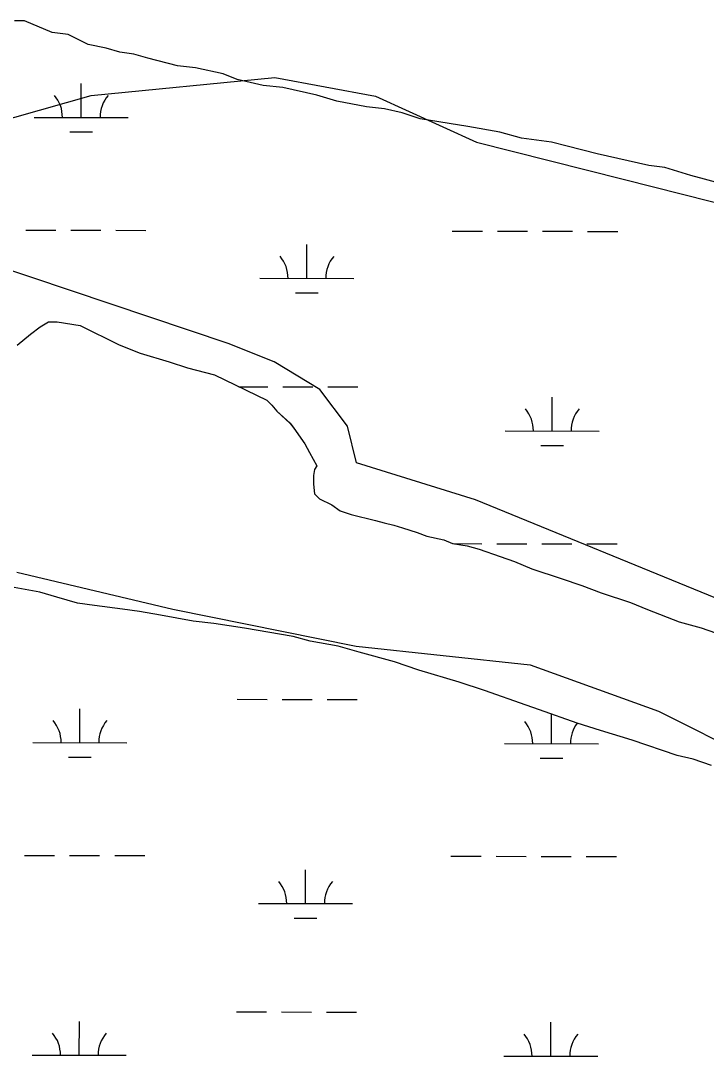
# Model space of a CAD drawing. Extents: x 3219052 to 3256913, y 800770 to 826146.
# Drawn here: x 3227431 to 3228161, y 820867 to 821969 of the extents above; entities that cross this region are included whole.
import ezdxf

# ---------------------------------------------------------------- set-up
doc = ezdxf.new("R2010")
doc.units = 0
for name, color, linetype in [('V-SITE-VEGE', 7, 'Continuous'), ('V-TOPO-SHOR', 7, 'Continuous'), ('V-WETL-SWMP', 7, 'Continuous')]:
    doc.layers.add(name, color=color, linetype=linetype)

msp = doc.modelspace()

# ---------------------------------------------------------------- linework, layer by layer
at = {"layer": 'V-SITE-VEGE'}
for p, q in [((3227435.4, 821968.9), (3227424.8, 821968.8)), ((3227465, 821956.3), (3227435.4, 821968.9)), ((3227481.9, 821954.2), (3227465, 821956.3)), ((3227503.1, 821943.7), (3227481.9, 821954.2)), ((3227522.2, 821939.6), (3227503.1, 821943.7)), ((3227537, 821935.4), (3227522.2, 821939.6)), ((3227551.8, 821933.3), (3227537, 821935.4)), ((3227566.6, 821929.1), (3227551.8, 821933.3)), ((3227598.4, 821920.8), (3227566.6, 821929.1)), ((3227617.4, 821918.7), (3227598.4, 821920.8)), ((3227647, 821912.5), (3227617.4, 821918.7)), ((3227661.9, 821906.2), (3227647, 821912.5)), ((3227689.4, 821899.9), (3227661.9, 821906.2)), ((3227710.5, 821897.9), (3227689.4, 821899.9)), ((3227746.5, 821889.6), (3227710.5, 821897.9)), ((3227767.7, 821883.3), (3227746.5, 821889.6)), ((3227799.4, 821877.1), (3227767.7, 821883.3)), ((3227818.4, 821875), (3227799.4, 821877.1)), ((3227837.5, 821870.8), (3227818.4, 821875)), ((3227856.5, 821864.6), (3227837.5, 821870.8)), ((3227907.3, 821856.3), (3227856.5, 821864.6)), ((3227941.2, 821850.1), (3227907.3, 821856.3)), ((3227964.5, 821843.8), (3227941.2, 821850.1)), ((3227996.2, 821839.7), (3227964.5, 821843.8)), ((3228013.1, 821835.5), (3227996.2, 821839.7)), ((3228044.9, 821827.2), (3228013.1, 821835.5)), ((3228099.9, 821814.7), (3228044.9, 821827.2)), ((3228116.8, 821812.6), (3228099.9, 821814.7)), ((3228144.4, 821804.2), (3228116.8, 821812.6)), ((3228159.2, 821800.1), (3228144.4, 821804.2)), ((3228182.5, 821793.8), (3228159.2, 821800.1)), ((3227452, 821643.1), (3227461.1, 821648.3)), ((3227461.1, 821648.3), (3227470.2, 821648.4)), ((3227470.2, 821648.4), (3227494.8, 821644.6)), ((3227494.8, 821644.6), (3227536.3, 821624)), ((3227427.5, 821623.6), (3227441.7, 821635.3)), ((3227441.7, 821635.3), (3227452, 821643.1)), ((3227536.3, 821624), (3227558.4, 821615)), ((3227558.4, 821615), (3227589.5, 821606)), ((3227589.5, 821606), (3227609, 821599.6)), ((3227609, 821599.6), (3227637.5, 821591.9)), ((3227637.5, 821591.9), (3227693.4, 821564.9)), ((3227693.4, 821564.9), (3227698.6, 821559.7)), ((3227698.6, 821559.7), (3227703.8, 821553.3)), ((3227703.8, 821553.3), (3227718.1, 821540.4)), ((3227718.1, 821540.4), (3227722, 821535.2)), ((3227722, 821535.2), (3227733.7, 821518.4)), ((3227733.7, 821518.4), (3227738.9, 821509.3)), ((3227738.9, 821509.3), (3227746.7, 821495.1)), ((3227744.2, 821491.2), (3227742.9, 821484.7)), ((3227746.7, 821495.1), (3227744.2, 821491.2)), ((3227742.9, 821484.7), (3227742.9, 821475.6)), ((3227742.9, 821475.6), (3227744.2, 821465.3)), ((3227744.2, 821465.3), (3227749.4, 821460.1)), ((3227749.4, 821460.1), (3227762.4, 821453.7)), ((3227762.4, 821453.7), (3227771.5, 821447.2)), ((3227771.5, 821447.2), (3227783.2, 821443.4)), ((3227783.2, 821443.4), (3227809.1, 821437)), ((3227809.1, 821437), (3227818.2, 821434.4)), ((3227818.2, 821434.4), (3227828.6, 821431.9)), ((3227828.6, 821431.9), (3227837.7, 821429.3)), ((3227837.7, 821429.3), (3227853.3, 821424.2)), ((3227853.3, 821424.2), (3227863.6, 821420.3)), ((3227863.6, 821420.3), (3227881.8, 821416.5)), ((3227881.8, 821416.5), (3227890.9, 821412.6)), ((3227890.9, 821412.6), (3227906.4, 821410.1)), ((3227906.4, 821410.1), (3227919.4, 821406.3)), ((3227919.4, 821406.3), (3227941.5, 821398.6)), ((3227941.5, 821398.6), (3227957, 821393.4)), ((3227957, 821393.4), (3227975.2, 821385.7)), ((3227975.2, 821385.7), (3228006.4, 821375.4)), ((3228006.4, 821375.4), (3228028.4, 821367.8)), ((3227451.7, 821360.6), (3227424.5, 821365.7)), ((3227469.9, 821355.5), (3227451.7, 821360.6)), ((3228028.4, 821367.8), (3228049.2, 821360)), ((3228049.2, 821360), (3228080.3, 821349.8)), ((3227491.9, 821349.1), (3227469.9, 821355.5)), ((3227510.1, 821346.5), (3227491.9, 821349.1)), ((3227539.9, 821342.7), (3227510.1, 821346.5)), ((3228080.3, 821349.8), (3228098.5, 821342.1)), ((3227558, 821340.2), (3227539.9, 821342.7)), ((3227580.1, 821336.4), (3227558, 821340.2)), ((3227615.1, 821330), (3227580.1, 821336.4)), ((3228098.5, 821342.1), (3228132.2, 821329.2)), ((3227637.1, 821327.5), (3227615.1, 821330)), ((3227669.6, 821322.5), (3227637.1, 821327.5)), ((3228132.2, 821329.2), (3228155.6, 821322.8)), ((3227721.4, 821313.6), (3227669.6, 821322.5)), ((3227739.6, 821308.4), (3227721.4, 821313.6)), ((3228155.6, 821322.8), (3228191.9, 821310)), ((3227769.4, 821303.4), (3227739.6, 821308.4)), ((3227791.5, 821297), (3227769.4, 821303.4)), ((3227829.1, 821286.7), (3227791.5, 821297)), ((3227855.1, 821277.7), (3227829.1, 821286.7)), ((3227897.9, 821264.9), (3227855.1, 821277.7)), ((3227925.1, 821255.9), (3227897.9, 821264.9)), ((3227969.2, 821240.5), (3227925.1, 821255.9)), ((3227983.5, 821235.4), (3227969.2, 821240.5)), ((3228023.7, 821221.3), (3227983.5, 821235.4)), ((3228048.4, 821213.6), (3228023.7, 821221.3)), ((3228082.1, 821203.3), (3228048.4, 821213.6)), ((3228130.1, 821186.7), (3228082.1, 821203.3)), ((3228147, 821182.8), (3228130.1, 821186.7)), ((3228166.4, 821176.4), (3228147, 821182.8))]:
    msp.add_line(p, q, dxfattribs=at)
at = {"layer": 'V-TOPO-SHOR'}
for points in [[(3226374.5, 821960), (3226696.4, 821900.7), (3226979.4, 821861.1), (3227223.3, 821831.3), (3227369.8, 821850.5), (3227506.5, 821889.3), (3227701.7, 821908.4), (3227809, 821888.6), (3227916.3, 821839.6), (3228072.4, 821800.2), (3228228.4, 821760.9), (3228384.6, 821750.8), (3228560.1, 821682.1), (3228716.1, 821623.2), (3228842.9, 821574.2), (3229028.2, 821505.5), (3229155, 821475.9), (3229262.3, 821456.2)], [(3227427.3, 821381.9), (3227593.2, 821342.5), (3227788.3, 821303.1), (3227973.7, 821283.2), (3228110.2, 821234.1), (3228207.7, 821185.1), (3228324.7, 821116.5), (3228500.2, 821067.4), (3228705.1, 820998.6), (3228841.6, 820969.1), (3229027, 820939.4), (3229095.3, 820939.2), (3229153.9, 820939.1), (3229163.7, 820968.4), (3229066.2, 821027.1), (3228793.1, 821115.6), (3228178.8, 821351.1), (3227915.5, 821459), (3227788.7, 821498.3), (3227779, 821537.4), (3227749.8, 821576.5), (3227701.1, 821605.8), (3227652.3, 821625.5), (3227359.7, 821723.7)]]:
    msp.add_lwpolyline(points, dxfattribs=at)
at = {"layer": 'V-WETL-SWMP'}
for p, q in [((3227435.4, 821968.9), (3227424.8, 821968.8)), ((3227465, 821956.3), (3227435.4, 821968.9)), ((3227481.9, 821954.2), (3227465, 821956.3)), ((3227503.1, 821943.7), (3227481.9, 821954.2)), ((3227522.2, 821939.6), (3227503.1, 821943.7)), ((3227537, 821935.4), (3227522.2, 821939.6)), ((3227551.8, 821933.3), (3227537, 821935.4)), ((3227566.6, 821929.1), (3227551.8, 821933.3)), ((3227598.4, 821920.8), (3227566.6, 821929.1)), ((3227617.4, 821918.7), (3227598.4, 821920.8)), ((3227647, 821912.5), (3227617.4, 821918.7)), ((3227661.9, 821906.2), (3227647, 821912.5)), ((3227495.8, 821865.9), (3227495.9, 821901.9)), ((3227689.4, 821900), (3227661.9, 821906.2)), ((3227710.5, 821897.9), (3227689.4, 821900)), ((3227746.5, 821889.6), (3227710.5, 821897.9)), ((3227767.7, 821883.3), (3227746.5, 821889.6)), ((3227799.4, 821877.1), (3227767.7, 821883.3)), ((3227818.4, 821875), (3227799.4, 821877.1)), ((3227445.8, 821866), (3227545.8, 821865.8)), ((3227837.5, 821870.9), (3227818.4, 821875)), ((3227856.5, 821864.6), (3227837.5, 821870.9)), ((3227907.3, 821856.3), (3227856.5, 821864.6)), ((3227941.2, 821850.1), (3227907.3, 821856.3)), ((3227483.8, 821850.5), (3227507.8, 821850.5)), ((3227964.5, 821843.8), (3227941.2, 821850.1)), ((3227996.2, 821839.7), (3227964.5, 821843.8)), ((3228013.1, 821835.5), (3227996.2, 821839.7)), ((3228044.9, 821827.2), (3228013.1, 821835.5)), ((3228099.9, 821814.7), (3228044.9, 821827.2)), ((3228116.8, 821812.6), (3228099.9, 821814.7)), ((3228144.4, 821804.2), (3228116.8, 821812.6)), ((3228159.2, 821800.1), (3228144.4, 821804.2)), ((3228182.5, 821793.8), (3228159.2, 821800.1)), ((3227436.7, 821746), (3227468.7, 821745.9)), ((3227484.7, 821745.9), (3227516.7, 821745.8)), ((3227532.7, 821745.8), (3227564.7, 821745.7)), ((3227890.7, 821745), (3227922.7, 821745)), ((3227938.7, 821744.9), (3227970.7, 821744.9)), ((3227986.7, 821744.8), (3228018.7, 821744.8)), ((3228034.7, 821744.7), (3228066.7, 821744.7)), ((3227736, 821694.6), (3227736, 821730.6)), ((3227686, 821694.7), (3227786, 821694.5)), ((3227723.9, 821679.2), (3227747.9, 821679.2)), ((3227452, 821643.1), (3227461.1, 821648.3)), ((3227461.1, 821648.3), (3227470.2, 821648.4)), ((3227470.2, 821648.4), (3227494.8, 821644.6)), ((3227494.8, 821644.6), (3227536.3, 821624)), ((3227427.5, 821623.6), (3227441.7, 821635.3)), ((3227441.7, 821635.3), (3227452, 821643.1)), ((3227536.3, 821624), (3227558.4, 821615)), ((3227558.4, 821615), (3227589.5, 821606)), ((3227589.5, 821606), (3227609, 821599.6)), ((3227609, 821599.6), (3227637.5, 821591.9)), ((3227637.5, 821591.9), (3227693.4, 821564.9)), ((3227663.5, 821579.3), (3227694.3, 821579.3)), ((3227710.3, 821579.2), (3227742.3, 821579.2)), ((3227758.3, 821579.1), (3227790.3, 821579.1)), ((3227997.1, 821532.2), (3227997.1, 821568.2)), ((3227693.4, 821564.9), (3227698.6, 821559.7)), ((3227698.6, 821559.7), (3227703.8, 821553.3)), ((3227703.8, 821553.3), (3227718.1, 821540.3)), ((3227718.1, 821540.3), (3227722, 821535.2)), ((3227722, 821535.2), (3227733.7, 821518.4)), ((3227947.1, 821532.3), (3228047.1, 821532.1)), ((3227733.7, 821518.4), (3227738.9, 821509.3)), ((3227985, 821516.8), (3228009, 821516.8)), ((3227738.9, 821509.3), (3227746.7, 821495.1)), ((3227744.2, 821491.2), (3227742.9, 821484.7)), ((3227746.7, 821495.1), (3227744.2, 821491.2)), ((3227742.9, 821484.7), (3227742.9, 821475.6)), ((3227742.9, 821475.6), (3227744.2, 821465.3)), ((3227744.2, 821465.3), (3227749.4, 821460.1)), ((3227749.4, 821460.1), (3227762.4, 821453.7)), ((3227762.4, 821453.7), (3227771.5, 821447.2)), ((3227771.5, 821447.2), (3227783.2, 821443.4)), ((3227783.2, 821443.4), (3227809.1, 821437)), ((3227809.1, 821437), (3227818.2, 821434.4)), ((3227818.2, 821434.4), (3227828.6, 821431.9)), ((3227828.6, 821431.9), (3227837.7, 821429.3)), ((3227837.7, 821429.3), (3227853.3, 821424.2)), ((3227853.3, 821424.2), (3227863.6, 821420.3)), ((3227863.6, 821420.3), (3227881.8, 821416.5)), ((3227881.8, 821416.5), (3227890.9, 821412.6)), ((3227890.9, 821412.6), (3227906.4, 821410.1)), ((3227892.5, 821412.4), (3227922, 821412.3)), ((3227906.4, 821410.1), (3227919.4, 821406.3)), ((3227919.4, 821406.3), (3227941.5, 821398.6)), ((3227938, 821412.3), (3227970, 821412.2)), ((3227986, 821412.2), (3228018, 821412.1)), ((3228034, 821412.1), (3228066, 821412)), ((3227941.5, 821398.6), (3227957, 821393.4)), ((3227957, 821393.4), (3227975.2, 821385.7)), ((3227975.2, 821385.7), (3228006.4, 821375.4)), ((3228006.4, 821375.4), (3228028.4, 821367.7)), ((3227451.7, 821360.6), (3227424.5, 821365.7)), ((3227469.9, 821355.5), (3227451.7, 821360.6)), ((3228028.4, 821367.7), (3228049.2, 821360)), ((3228049.2, 821360), (3228080.3, 821349.8)), ((3227491.9, 821349.1), (3227469.9, 821355.5)), ((3227510.1, 821346.5), (3227491.9, 821349.1)), ((3227539.9, 821342.7), (3227510.1, 821346.5)), ((3228080.3, 821349.8), (3228098.5, 821342.1)), ((3227558, 821340.2), (3227539.9, 821342.7)), ((3227580.1, 821336.4), (3227558, 821340.2)), ((3227615.1, 821330), (3227580.1, 821336.4)), ((3228098.5, 821342.1), (3228132.2, 821329.2)), ((3227637.1, 821327.5), (3227615.1, 821330)), ((3227669.6, 821322.5), (3227637.1, 821327.5)), ((3228132.2, 821329.2), (3228155.6, 821322.8)), ((3227721.4, 821313.6), (3227669.6, 821322.5)), ((3227739.6, 821308.4), (3227721.4, 821313.6)), ((3228155.6, 821322.8), (3228191.9, 821310)), ((3227769.4, 821303.4), (3227739.6, 821308.4)), ((3227791.5, 821296.9), (3227769.4, 821303.4)), ((3227829.1, 821286.7), (3227791.5, 821296.9)), ((3227855.1, 821277.7), (3227829.1, 821286.7)), ((3227897.9, 821264.9), (3227855.1, 821277.7)), ((3227925.1, 821255.9), (3227897.9, 821264.9)), ((3227969.2, 821240.5), (3227925.1, 821255.9)), ((3227494.4, 821200.6), (3227494.5, 821236.6)), ((3227661.6, 821246.7), (3227693.6, 821246.6)), ((3227709.6, 821246.6), (3227741.6, 821246.5)), ((3227757.6, 821246.5), (3227789.6, 821246.4)), ((3227983.5, 821235.4), (3227969.2, 821240.5)), ((3228023.7, 821221.3), (3227983.5, 821235.4)), ((3227996.4, 821199.5), (3227996.4, 821230.9)), ((3228048.4, 821213.6), (3228023.7, 821221.3)), ((3228082.1, 821203.3), (3228048.4, 821213.6)), ((3228130.1, 821186.7), (3228082.1, 821203.3)), ((3227444.4, 821200.7), (3227544.4, 821200.5)), ((3227946.4, 821199.6), (3228046.4, 821199.4)), ((3227482.4, 821185.2), (3227506.4, 821185.1)), ((3227984.3, 821184.1), (3228008.3, 821184.1)), ((3228147, 821182.8), (3228130.1, 821186.7)), ((3228166.4, 821176.4), (3228147, 821182.8)), ((3227435.4, 821080.6), (3227467.4, 821080.6)), ((3227483.4, 821080.5), (3227515.4, 821080.5)), ((3227531.4, 821080.4), (3227563.4, 821080.4)), ((3227889.3, 821079.7), (3227921.3, 821079.6)), ((3227937.3, 821079.6), (3227969.3, 821079.5)), ((3227985.3, 821079.5), (3228017.3, 821079.4)), ((3228033.3, 821079.4), (3228065.3, 821079.3)), ((3227734.6, 821029.3), (3227734.6, 821065.3)), ((3227684.6, 821029.4), (3227784.6, 821029.2)), ((3227722.5, 821013.9), (3227746.5, 821013.8)), ((3227660.9, 820914), (3227692.9, 820913.9)), ((3227708.9, 820913.9), (3227740.9, 820913.8)), ((3227756.9, 820913.8), (3227788.9, 820913.7)), ((3227493.7, 820867.9), (3227493.8, 820903.9)), ((3227995.7, 820866.9), (3227995.7, 820902.9)), ((3227443.7, 820868), (3227543.7, 820867.8)), ((3227945.7, 820867), (3228045.7, 820866.8))]:
    msp.add_line(p, q, dxfattribs=at)
for centre, start, end in [((3227440.6, 821866.5), 359.1081, 40.6518), ((3227551.1, 821866.3), 139.1081, 180.6517), ((3227680.7, 821695.2), 359.1081, 40.6518), ((3227791.2, 821695), 139.1081, 180.6517), ((3227941.8, 821532.8), 359.1081, 40.6518), ((3228052.3, 821532.6), 139.1081, 180.6517), ((3227439.2, 821201.2), 359.1081, 40.6518), ((3227549.7, 821201), 139.1081, 180.6517), ((3227941.1, 821200.1), 359.1081, 40.6518), ((3228051.6, 821199.9), 142.572, 180.6517), ((3227679.3, 821029.9), 359.1081, 40.6518), ((3227789.8, 821029.6), 139.1081, 180.6517), ((3227438.5, 820868.5), 359.1081, 40.6518), ((3227549, 820868.3), 139.1081, 180.6517), ((3227940.4, 820867.5), 359.1081, 40.6518), ((3228050.9, 820867.2), 139.1081, 180.6517)]:
    msp.add_arc(centre, 35.2, start, end, dxfattribs=at)

doc.saveas('drawing.dxf')
